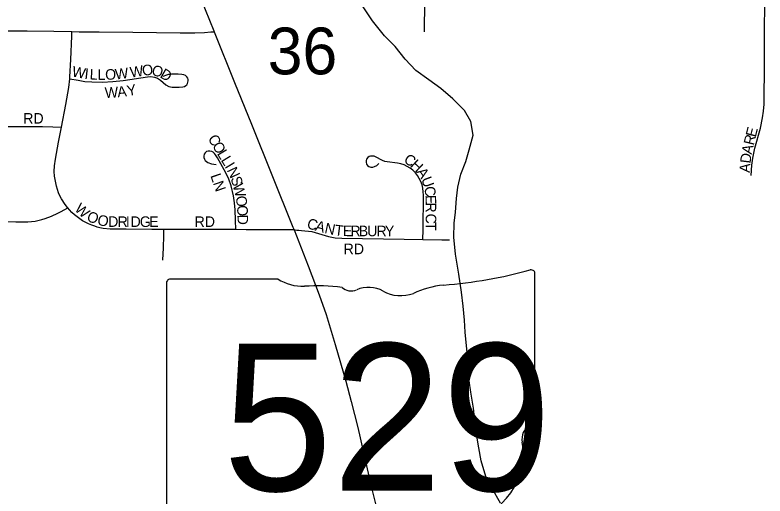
# Model space of a CAD drawing. Extents: x 1584893 to 1934202, y 663575 to 1091909.
# Drawn here: x 1805021 to 1808564, y 932287 to 934560 of the extents above; entities that cross this region are included whole.
import ezdxf

# ---------------------------------------------------------------- set-up
doc = ezdxf.new("R2010")
doc.units = 0
for name, color, linetype in [('GM_X_County_Road', 7, 'Continuous'), ('GM_X_Minor_River', 7, 'Continuous'), ('GM_X_Section_Text', 7, 'Continuous'), ('GM_X_State_Location', 7, 'Continuous'), ('GM_X_State_Route', 7, 'Continuous'), ('GM_X_State_Shield', 7, 'Continuous'), ('GM_X_Township_Subdivision', 7, 'Continuous'), ('GM_X_Township_Subdivision_Text', 7, 'Continuous')]:
    doc.layers.add(name, color=color, linetype=linetype)

msp = doc.modelspace()

# ---------------------------------------------------------------- linework, layer by layer
at = {"layer": 'GM_X_County_Road'}
for points in [[(1804276.2, 934492.8), (1804405.9, 934492.9), (1804637.9, 934490.3), (1804937.4, 934485.9), (1805078.7, 934485), (1805205, 934483.3), (1805290.2, 934482.1)], [(1805290.2, 934482.1), (1805324, 934481.6), (1805418.3, 934480.7), (1805577.4, 934478.9), (1805802.2, 934476.2), (1805870.7, 934476.3), (1805915.8, 934477.9), (1805945.9, 934480.2), (1805962.3, 934481.5)]]:
    msp.add_lwpolyline(points, dxfattribs=at)
at = {"layer": 'GM_X_Minor_River'}
for points in [[(1807090.3, 934164.8), (1807032.4, 934213.1), (1806976.5, 934253.3), (1806914.6, 934297.6), (1806864.8, 934351.8), (1806817, 934412), (1806767.1, 934462.3), (1806709.4, 934532.5), (1806665.6, 934598.8)], [(1807315.4, 932252.6), (1807275.6, 932322.8), (1807245.8, 932378.9), (1807224.1, 932453.1), (1807212.3, 932515.1), (1807202.5, 932569.2), (1807194.7, 932625.3), (1807187, 932701.4), (1807175.2, 932777.5), (1807167.4, 932831.5), (1807165.7, 932893.6), (1807157.9, 932965.7), (1807148.3, 933061.8), (1807144.5, 933117.8), (1807138.7, 933183.9), (1807130.9, 933250), (1807117.2, 933336.1), (1807101.6, 933430.2), (1807093.9, 933510.3), (1807096.1, 933576.4), (1807102.3, 933628.4), (1807106.5, 933692.4), (1807112.8, 933746.4), (1807127, 933808.4), (1807151.2, 933868.4), (1807167.4, 933922.3), (1807185.7, 933992.3), (1807173.9, 934056.4), (1807144.1, 934108.6), (1807090.3, 934164.8)]]:
    msp.add_lwpolyline(points, dxfattribs=at)
at = {"layer": 'GM_X_State_Route'}
for points in [[(1804963.1, 935950.6), (1805053.5, 935855.9), (1805081.4, 935827.4), (1805179.6, 935726.9), (1805305, 935597.3), (1805430.2, 935467.8), (1805533.4, 935362.4), (1805578.8, 935313.7), (1805589.5, 935302.3), (1805621.4, 935264.5), (1805650.5, 935224.6), (1805667.7, 935196.6), (1805690.3, 935152.6), (1805717.2, 935092.6), (1805754, 935002.3), (1805820.5, 934835.6), (1805878.6, 934690.5), (1805899.6, 934637.8), (1805960.7, 934485.6), (1805962.3, 934481.5)], [(1805962.3, 934481.5), (1806057.8, 934242), (1806138.1, 934044.6), (1806334.5, 933558.2), (1806339.8, 933544.8), (1806406.8, 933375.2), (1806458.9, 933237), (1806491.3, 933144), (1806534.2, 933002.8), (1806583.4, 932829), (1806609.1, 932733.7), (1806641.1, 932610.5), (1806665.9, 932498.7), (1806684.9, 932415.6), (1806707.6, 932319.8), (1806729.9, 932224)]]:
    msp.add_lwpolyline(points, dxfattribs=at)
at = {"layer": 'GM_X_State_Shield'}
for p, q in [((1807477.5, 932785.2), (1807477.5, 933337.9)), ((1806264.1, 933311.7), (1805754.4, 933311.7)), ((1805737.3, 933293.6), (1805737.3, 932236.9)), ((1807477.3, 932785.3), (1807477.5, 932785.2))]:
    msp.add_line(p, q, dxfattribs=at)
for centre, major_axis, start_param, end_param in [((1806857.6, 934752.3), (1845.5, 0), 4.814394, 5.042369), ((1807458.2, 933340.2), (19.4, 0), 6.141152, 7.989035), ((1805757.3, 933295.8), (20.2, 0), 1.712693, 3.28349), ((1806385.4, 933434.4), (195.5, 0), 4.042523, 4.731795), ((1806450.3, 932718.5), (702, 0), 1.404758, 1.657858), ((1806609.6, 933301.3), (56.4, 0), 3.836095, 5.185415), ((1806692.5, 933179.2), (117.3, 0), 0.950623, 2.079405), ((1807093, 932989), (371.3, 0), 1.699011, 2.107814), ((1806843.8, 933346.7), (141.1, 0), 4.081561, 5.145723), ((1807456.8, 932783), (20.7, 0), 5.05454, 6.418171), ((1807473, 932744.6), (30, 0), 1.883978, 3.671073), ((1807282.3, 932674.7), (180, 0), 5.934695, 6.695948), ((1807546.9, 932553.9), (130.9, 0), 2.387724, 3.262537), ((1806961, 932483.5), (461.6, 0), 5.101752, 6.440018)]:
    msp.add_ellipse(centre, major_axis=major_axis, ratio=0.8, start_param=start_param, end_param=end_param, dxfattribs=at)
at = {"layer": 'GM_X_Township_Subdivision'}
for points in [[(1806955.9, 934480.3), (1806955.4, 934513.9), (1806960.6, 934747.8)], [(1808498.4, 933801.9), (1808501.2, 933850.8), (1808505.9, 933883.1), (1808516.5, 933931), (1808542.1, 934025.9), (1808552.5, 934073.9), (1808557.4, 934106.3), (1808559.6, 934138.9), (1808561, 934335.6), (1808561.4, 934466.4), (1808564.1, 934634.8)], [(1805279.9, 934258.9), (1805280.8, 934267.5), (1805285.6, 934349.7), (1805289.5, 934461.1), (1805290.2, 934482.1)], [(1805241, 934029.7), (1805262, 934137), (1805275.3, 934218.3), (1805279.9, 934258.9)], [(1805279.9, 934258.9), (1805319.5, 934252.2), (1805351.9, 934246.7), (1805384.8, 934244.1), (1805434.3, 934243.2), (1805483.6, 934245.4), (1805532.8, 934250.9), (1805647, 934268.1), (1805663.5, 934269.1), (1805679.8, 934267.3), (1805695.1, 934261.4), (1805708.5, 934251.9), (1805733.2, 934230), (1805748, 934223), (1805764.2, 934220), (1805797.1, 934219.3), (1805813.6, 934221.1), (1805821.7, 934223), (1805828, 934226.7), (1805832.3, 934230.6), (1805836, 934236.1), (1805838.4, 934243.1), (1805839.3, 934249.2), (1805839.3, 934255.6), (1805837.8, 934262), (1805833.2, 934268.3), (1805827.1, 934273.9), (1805819.3, 934276.8), (1805809.5, 934278.9), (1805792.4, 934280.6), (1805770, 934281.3), (1805760.1, 934280.8), (1805754.6, 934279.8), (1805746.7, 934278.4), (1805737.5, 934275.7), (1805719.8, 934269)], [(1804268.8, 934041.5), (1804295.5, 934041.1), (1804525.8, 934038.2), (1804887.6, 934032.7), (1805035, 934033.1)], [(1805035, 934033.1), (1805051.9, 934033.1), (1805150.5, 934033.2), (1805199.7, 934031.3), (1805241, 934029.7)], [(1805270.8, 933648.6), (1805268.7, 933651.1), (1805259.1, 933664), (1805241.2, 933691.1), (1805233.6, 933705.2), (1805227.1, 933720), (1805221.7, 933735.2), (1805217.2, 933750.7), (1805210.5, 933782.5), (1805208.4, 933798.3), (1805207.1, 933821.2), (1805208.2, 933846.8), (1805212.1, 933879), (1805227.3, 933959.4), (1805241, 934029.7)], [(1806064.3, 933545.8), (1806063.2, 933590.7), (1806062, 933640), (1806058.9, 933672.7), (1806053.5, 933705.1), (1806041.8, 933753), (1806031.3, 933784.1), (1806017.5, 933813.8), (1805977.2, 933885.5), (1805968.6, 933899.5), (1805964.2, 933905), (1805957.2, 933911.4), (1805950.8, 933915.1), (1805942.1, 933917.5), (1805933.5, 933917.5), (1805926.3, 933914.9), (1805919.5, 933909.1), (1805915.5, 933903), (1805913, 933893.6), (1805913.1, 933886.9), (1805915.9, 933878.4), (1805920.3, 933872.5), (1805932.1, 933863.9), (1805950.2, 933857.3), (1805972.2, 933853.2)], [(1806948.3, 933499), (1806948.8, 933544.4), (1806950.5, 933708.9), (1806949.9, 933725.3), (1806948, 933741.6), (1806944.1, 933757.5), (1806938.3, 933773), (1806931.2, 933787.8), (1806922.8, 933801.9), (1806912.7, 933814.8), (1806901, 933826.4), (1806888, 933836.4), (1806873.9, 933844.9), (1806859, 933851.8), (1806843.4, 933857.1), (1806827.4, 933860.8), (1806778.6, 933865.8), (1806767.8, 933868.3), (1806757.7, 933873.1), (1806747.7, 933877.7), (1806733.3, 933885.9), (1806718.1, 933892.6), (1806707.5, 933893.2), (1806700.6, 933892.5), (1806693.7, 933890.8), (1806687.7, 933886.4), (1806682, 933879.5), (1806680.2, 933872), (1806680.4, 933864.1), (1806682.2, 933855.9), (1806686.5, 933849.3), (1806693.2, 933844.1), (1806701.5, 933841.6), (1806710.9, 933841.5), (1806720, 933843.8), (1806729.9, 933849.4), (1806740.3, 933858.9)], [(1805025.2, 933583.1), (1805050.5, 933582.8), (1805081.7, 933583), (1805116, 933586.2), (1805148.1, 933593.2), (1805163.8, 933597.9), (1805194.4, 933609.9), (1805224.1, 933623.9), (1805238.7, 933631.6), (1805270.8, 933648.6)], [(1805725.1, 933546.9), (1805667.3, 933547), (1805546.7, 933547.6), (1805470.8, 933548), (1805438.1, 933551.2), (1805422.5, 933553.9), (1805410.1, 933557.3), (1805398.7, 933561.5), (1805384.7, 933566.9), (1805369.3, 933573.1), (1805340.9, 933587.8), (1805327.4, 933596.4), (1805314.4, 933605.9), (1805302.1, 933616.1), (1805290.3, 933627.2), (1805279.1, 933638.8), (1805270.8, 933648.6)], [(1804339.3, 933582.6), (1804368, 933587.2), (1804394.4, 933588.8), (1804443.7, 933589.8), (1804641.2, 933588.1), (1804806.5, 933586), (1804862.1, 933585.2), (1804937.6, 933584.3), (1805025.2, 933583.1)], [(1805720.3, 933401.2), (1805722.2, 933459.3), (1805724, 933515.8), (1805725.1, 933546.9)], [(1806064.3, 933545.8), (1806021.6, 933546.2), (1805907.8, 933546.5), (1805821.9, 933546.7), (1805725.1, 933546.9)], [(1806339.8, 933544.8), (1806112.7, 933545.3), (1806064.3, 933545.8)], [(1806339.8, 933544.8), (1806344.3, 933544.7), (1806352.2, 933544.1), (1806362.8, 933543.3), (1806374.8, 933542.2), (1806391.2, 933540.8), (1806407.4, 933539.2), (1806423.4, 933536.3), (1806454.8, 933527.7), (1806501.6, 933513.5), (1806533.5, 933507.8), (1806565.8, 933504.8), (1806859, 933500.1), (1806948.3, 933499)], [(1806948.3, 933499), (1807038.1, 933498), (1807073.8, 933497.8)]]:
    msp.add_lwpolyline(points, dxfattribs=at)

# ---------------------------------------------------------------- texts
at = {"layer": 'GM_X_Section_Text'}
msp.add_text('36', height=221, rotation=0, dxfattribs=at).set_placement((1806215, 934279.9))
at = {"layer": 'GM_X_State_Location'}
for s in ['s', 'r']:
    msp.add_text(s, height=1, dxfattribs=at).set_placement((1806587.8, 932695))
msp.add_text('529', height=1, rotation=0, dxfattribs=at).set_placement((1806234.8, 932622.2))
at = {"layer": 'GM_X_State_Shield'}
msp.add_text('529', height=696.1, dxfattribs=at).set_placement((1806003, 932311.4))
at = {"layer": 'GM_X_Township_Subdivision_Text'}
for s, rotation, p in [('W', 348.6439, (1805287.3, 934270.9)), ('I', 353.3167, (1805347.8, 934259)), ('L', 356.7721, (1805373, 934256.1)), ('L', 359.6443, (1805410.8, 934254)), ('O', 1.4686, (1805447.8, 934253.9)), ('W', 6.5688, (1805496.6, 934255.3)), ('W', 8.8539, (1805568.7, 934264.1)), ('O', 6.7481, (1805624.7, 934272.8)), ('O', 343.6734, (1805663.1, 934278.4)), ('D', 329.9135, (1805702.4, 934267.3)), ('A', 6.4477, (1805507, 934171.3)), ('Y', 10.5554, (1805554.6, 934176.8)), ('W', 3.1957, (1805446.8, 934167.8)), ('RD', 0, (1805060, 934046.9)), ('E', 75.9781, (1808520.3, 933980.1)), ('C', 301.2845, (1805930.5, 933976.5)), ('R', 75.9696, (1808510.7, 933941.7)), ('O', 301.2824, (1805951, 933942.6)), ('A', 77.0611, (1808500.9, 933899)), ('L', 301.3072, (1805973.9, 933905)), ('D', 82.6581, (1808495.5, 933856.7)), ('L', 301.2871, (1805992.2, 933874.9)), ('C', 327.6033, (1806853.9, 933866.2)), ('H', 316.7469, (1806885.3, 933846.6)), ('I', 301.2637, (1806010.4, 933844.9)), ('N', 295.0499, (1806021.2, 933827.3)), ('A', 85.3834, (1808492.1, 933813.4)), ('LN', 289.1749, (1805943.5, 933801.2)), ('A', 304.6965, (1806915.6, 933818.5)), ('U', 290.5919, (1806939.1, 933785.2)), ('S', 287.1389, (1806039.1, 933789.2)), ('W', 284.4278, (1806049.3, 933756.1)), ('C', 279.4424, (1806953.9, 933746.5)), ('O', 278.5351, (1806063.3, 933702.1)), ('E', 271.667, (1806960.2, 933709.2)), ('W', 317.5691, (1805299.3, 933639)), ('O', 273.3896, (1806069.7, 933659.8)), ('R', 270.2915, (1806961.3, 933674.4)), ('O', 335.6373, (1805355.9, 933591)), ('O', 348.2227, (1805407.3, 933569.1)), ('D', 359.4296, (1805461, 933559)), ('R', 359.9941, (1805505.6, 933558.5)), ('I', 0, (1805545.1, 933558.5)), ('D', 0, (1805567.2, 933558.5)), ('G', 0, (1805611.1, 933558.5)), ('E', 0, (1805655.1, 933558.5)), ('RD', 0, (1805869.6, 933558.5)), ('D', 270.4372, (1806072.3, 933616.5)), ('C', 343.7544, (1806396.7, 933553.5)), ('A', 345.096, (1806436, 933542.1)), ('C', 269.994, (1806961.5, 933621.6)), ('N', 347.7414, (1806480.9, 933530.2)), ('T', 353.039, (1806528.9, 933520)), ('E', 358.8648, (1806569.4, 933515.4)), ('R', 359.8516, (1806605.6, 933514.7)), ('B', 359.9941, (1806645.3, 933514.6)), ('U', 359.9929, (1806684.9, 933514.6)), ('R', 359.9941, (1806728.9, 933514.6)), ('Y', 359.9929, (1806768.5, 933514.6)), ('T', 269.9956, (1806961.5, 933582.1)), ('RD', 0, (1806573.6, 933429.5))]:
    msp.add_text(s, height=50, rotation=rotation, dxfattribs=at).set_placement(p)

doc.saveas('drawing.dxf')
